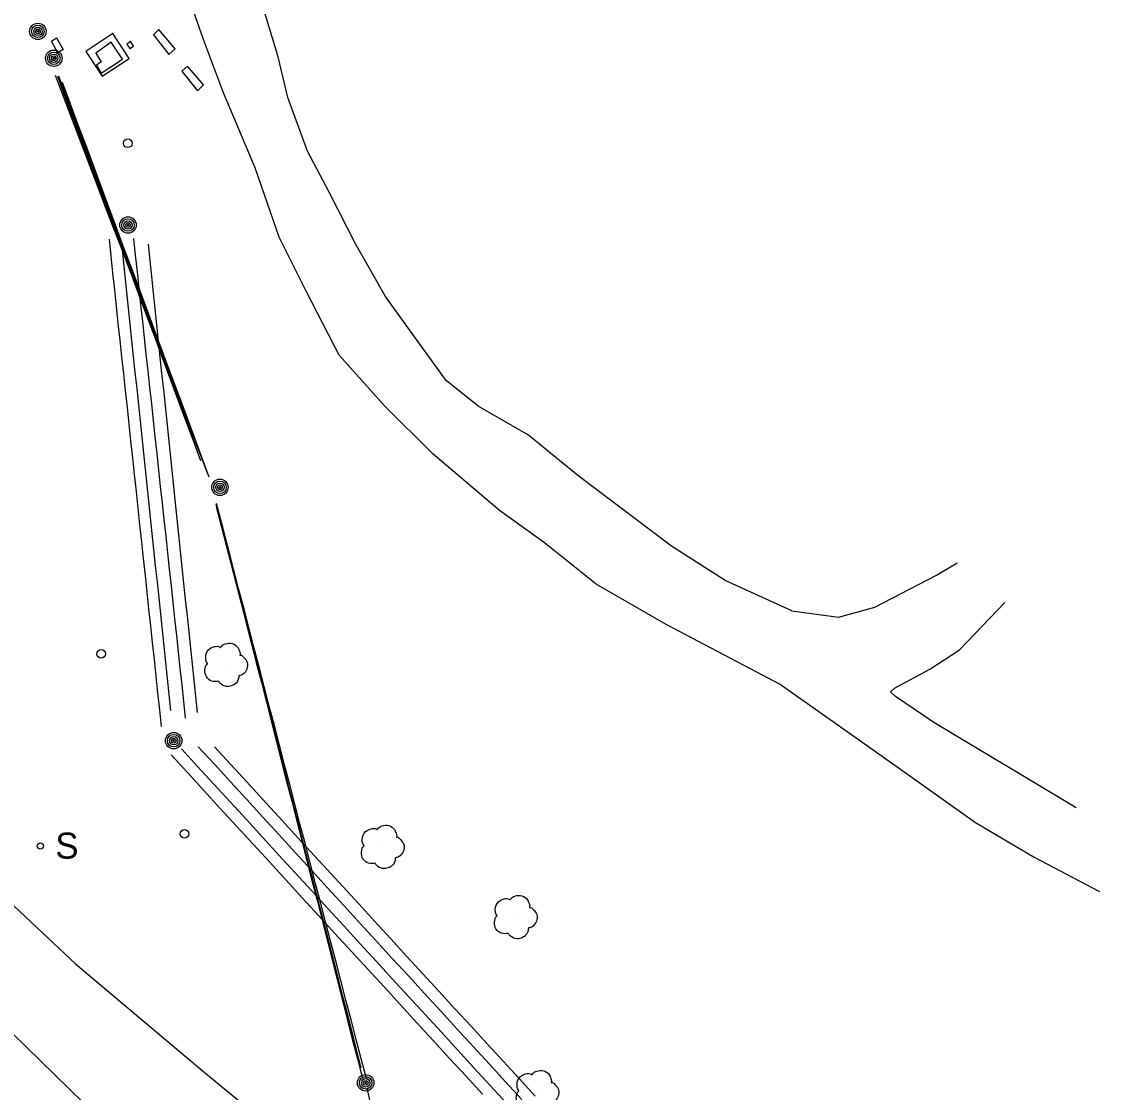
# Model space of a CAD drawing. Extents: x 368532 to 392481, y 10654822 to 10676899.
# Drawn here: x 371730.4 to 371979, y 10673399.3 to 10673646.3 of the extents above; entities that cross this region are included whole.
import ezdxf

# ---------------------------------------------------------------- set-up
doc = ezdxf.new("R2010")
doc.units = 0
for name, color, linetype in [('p_Catenary', 7, 'Continuous'), ('p_dtm slab', 7, 'Continuous'), ('p_road conc barrier', 7, 'Continuous'), ('p_road dirt road', 7, 'Continuous'), ('p_structure sign', 7, 'Continuous'), ('p_structure unidentified', 7, 'Continuous'), ('p_utility general pole', 7, 'Continuous'), ('p_utility guy anchor', 7, 'Continuous'), ('p_veg tree', 7, 'Continuous')]:
    doc.layers.add(name, color=color, linetype=linetype)

msp = doc.modelspace()

# ---------------------------------------------------------------- linework, layer by layer
at = {"layer": 'p_Catenary'}
for points in [[(371738.11, 10673633.89), (371739.97, 10673629.05), (371741.82, 10673624.2), (371743.67, 10673619.36), (371745.53, 10673614.51), (371747.38, 10673609.67), (371749.23, 10673604.82), (371751.08, 10673599.98), (371752.94, 10673595.13), (371754.79, 10673590.29), (371756.64, 10673585.44), (371758.49, 10673580.6), (371760.35, 10673575.75), (371762.2, 10673570.91), (371764.05, 10673566.06), (371765.91, 10673561.22), (371767.76, 10673556.37), (371769.61, 10673551.53), (371771.46, 10673546.68), (371773.32, 10673541.84)], [(371738.64, 10673633.67), (371740.38, 10673629.01), (371742.12, 10673624.34), (371743.85, 10673619.68), (371745.59, 10673615.01), (371747.33, 10673610.35), (371749.07, 10673605.68), (371750.81, 10673601.02), (371752.55, 10673596.35), (371754.29, 10673591.69), (371756.03, 10673587.02), (371757.77, 10673582.36), (371759.51, 10673577.69), (371761.25, 10673573.03), (371762.98, 10673568.36), (371764.72, 10673563.69), (371766.46, 10673559.03), (371768.2, 10673554.36), (371769.94, 10673549.7), (371771.68, 10673545.03)], [(371738.87, 10673633.78), (371740.45, 10673629.56), (371742.03, 10673625.34), (371743.61, 10673621.11), (371745.19, 10673616.89), (371746.77, 10673612.67), (371748.35, 10673608.44), (371749.93, 10673604.22), (371751.51, 10673600), (371753.09, 10673595.77), (371754.67, 10673591.55), (371756.25, 10673587.33), (371757.83, 10673583.1), (371759.41, 10673578.88), (371760.99, 10673574.65), (371762.57, 10673570.43), (371764.14, 10673566.21), (371765.72, 10673561.98), (371767.3, 10673557.76), (371768.88, 10673553.54)], [(371739.76, 10673632.3), (371741.54, 10673627.51), (371743.32, 10673622.72), (371745.1, 10673617.93), (371746.88, 10673613.14), (371748.66, 10673608.35), (371750.44, 10673603.56), (371752.22, 10673598.77), (371754, 10673593.98), (371755.78, 10673589.19), (371757.56, 10673584.4), (371759.34, 10673579.61), (371761.12, 10673574.82), (371762.9, 10673570.03), (371764.68, 10673565.24), (371766.47, 10673560.45), (371768.25, 10673555.66), (371770.03, 10673550.87), (371771.81, 10673546.08), (371773.59, 10673541.29)], [(371750.55, 10673596.06), (371750.96, 10673592.18), (371751.38, 10673588.31), (371751.79, 10673584.43), (371752.21, 10673580.56), (371752.62, 10673576.68), (371753.04, 10673572.81), (371753.45, 10673568.93), (371753.87, 10673565.06), (371754.29, 10673561.19), (371754.7, 10673557.31), (371755.12, 10673553.44), (371755.53, 10673549.56), (371755.95, 10673545.69), (371756.36, 10673541.81), (371756.78, 10673537.94), (371757.2, 10673534.06), (371757.61, 10673530.19), (371758.03, 10673526.31), (371758.44, 10673522.44), (371758.86, 10673518.57), (371759.27, 10673514.69), (371759.69, 10673510.82), (371760.1, 10673506.94), (371760.52, 10673503.07), (371760.94, 10673499.19), (371761.35, 10673495.32), (371761.77, 10673491.44), (371762.18, 10673487.57), (371762.6, 10673483.69)], [(371753.41, 10673595.03), (371753.8, 10673591.32), (371754.19, 10673587.61), (371754.58, 10673583.9), (371754.97, 10673580.19), (371755.36, 10673576.47), (371755.76, 10673572.76), (371756.15, 10673569.05), (371756.54, 10673565.34), (371756.93, 10673561.63), (371757.32, 10673557.92), (371757.71, 10673554.21), (371758.1, 10673550.49), (371758.49, 10673546.78), (371758.89, 10673543.07), (371759.28, 10673539.36), (371759.67, 10673535.65), (371760.06, 10673531.94), (371760.45, 10673528.23), (371760.84, 10673524.51), (371761.23, 10673520.8), (371761.62, 10673517.09), (371762.02, 10673513.38), (371762.41, 10673509.67), (371762.8, 10673505.96), (371763.19, 10673502.25), (371763.58, 10673498.53), (371763.97, 10673494.82), (371764.36, 10673491.11), (371764.75, 10673487.4)], [(371756.2, 10673596.23), (371756.61, 10673592.42), (371757.02, 10673588.6), (371757.43, 10673584.79), (371757.85, 10673580.98), (371758.26, 10673577.17), (371758.67, 10673573.35), (371759.08, 10673569.54), (371759.5, 10673565.73), (371759.91, 10673561.92), (371760.32, 10673558.1), (371760.73, 10673554.29), (371761.14, 10673550.48), (371761.56, 10673546.67), (371761.97, 10673542.85), (371762.38, 10673539.04), (371762.79, 10673535.23), (371763.21, 10673531.42), (371763.62, 10673527.6), (371764.03, 10673523.79), (371764.44, 10673519.98), (371764.85, 10673516.17), (371765.27, 10673512.35), (371765.68, 10673508.54), (371766.09, 10673504.73), (371766.5, 10673500.92), (371766.92, 10673497.1), (371767.33, 10673493.29), (371767.74, 10673489.48), (371768.15, 10673485.67)], [(371759.56, 10673594.93), (371759.95, 10673591.21), (371760.34, 10673587.48), (371760.73, 10673583.76), (371761.12, 10673580.03), (371761.51, 10673576.31), (371761.91, 10673572.58), (371762.3, 10673568.86), (371762.69, 10673565.13), (371763.08, 10673561.41), (371763.47, 10673557.68), (371763.86, 10673553.96), (371764.25, 10673550.23), (371764.64, 10673546.51), (371765.03, 10673542.78), (371765.42, 10673539.06), (371765.81, 10673535.33), (371766.2, 10673531.61), (371766.59, 10673527.88), (371766.98, 10673524.16), (371767.37, 10673520.43), (371767.76, 10673516.71), (371768.15, 10673512.98), (371768.54, 10673509.26), (371768.93, 10673505.53), (371769.32, 10673501.81), (371769.71, 10673498.08), (371770.1, 10673494.36), (371770.49, 10673490.63), (371770.88, 10673486.91)], [(371775.3, 10673535.21), (371776.46, 10673530.63), (371777.62, 10673526.06), (371778.78, 10673521.48), (371779.94, 10673516.91), (371781.1, 10673512.33), (371782.27, 10673507.76), (371783.43, 10673503.18), (371784.59, 10673498.6), (371785.75, 10673494.03), (371786.91, 10673489.45), (371788.07, 10673484.88), (371789.23, 10673480.3), (371790.4, 10673475.73), (371791.56, 10673471.15), (371792.72, 10673466.57), (371793.88, 10673462), (371795.04, 10673457.42), (371796.2, 10673452.85), (371797.36, 10673448.27), (371798.53, 10673443.7), (371799.69, 10673439.12), (371800.85, 10673434.54), (371802.01, 10673429.97), (371803.17, 10673425.39), (371804.33, 10673420.82), (371805.49, 10673416.24), (371806.66, 10673411.66), (371807.82, 10673407.09), (371808.98, 10673402.51)], [(371775.19, 10673534.95), (371776.35, 10673530.38), (371777.52, 10673525.82), (371778.69, 10673521.25), (371779.85, 10673516.69), (371781.02, 10673512.12), (371782.19, 10673507.55), (371783.35, 10673502.99), (371784.52, 10673498.42), (371785.69, 10673493.86), (371786.85, 10673489.29), (371788.02, 10673484.73), (371789.19, 10673480.16), (371790.35, 10673475.59), (371791.52, 10673471.03), (371792.69, 10673466.46), (371793.85, 10673461.9), (371795.02, 10673457.33), (371796.19, 10673452.76), (371797.35, 10673448.2), (371798.52, 10673443.63), (371799.68, 10673439.07), (371800.85, 10673434.5), (371802.02, 10673429.94), (371803.18, 10673425.37), (371804.35, 10673420.8), (371805.52, 10673416.24), (371806.68, 10673411.67), (371807.85, 10673407.11), (371809.02, 10673402.54)], [(371775.25, 10673534.45), (371776.4, 10673529.99), (371777.55, 10673525.53), (371778.7, 10673521.06), (371779.85, 10673516.6), (371781.01, 10673512.14), (371782.16, 10673507.67), (371783.31, 10673503.21), (371784.46, 10673498.75), (371785.62, 10673494.29), (371786.77, 10673489.82), (371787.92, 10673485.36), (371789.07, 10673480.9), (371790.23, 10673476.43), (371791.38, 10673471.97), (371792.53, 10673467.51), (371793.68, 10673463.05), (371794.84, 10673458.58), (371795.99, 10673454.12), (371797.14, 10673449.66), (371798.29, 10673445.19), (371799.44, 10673440.73), (371800.6, 10673436.27), (371801.75, 10673431.81), (371802.9, 10673427.34), (371804.05, 10673422.88), (371805.21, 10673418.42), (371806.36, 10673413.95), (371807.51, 10673409.49), (371808.66, 10673405.03)], [(371809.92, 10673402.52), (371808.74, 10673407.04), (371807.56, 10673411.56), (371806.38, 10673416.08), (371805.2, 10673420.61), (371804.02, 10673425.13), (371802.84, 10673429.65), (371801.66, 10673434.17), (371800.48, 10673438.69), (371799.31, 10673443.22), (371798.13, 10673447.74), (371796.95, 10673452.26), (371795.77, 10673456.78), (371794.59, 10673461.3), (371793.41, 10673465.83), (371792.23, 10673470.35), (371791.05, 10673474.87), (371789.87, 10673479.39), (371788.69, 10673483.91), (371787.51, 10673488.44), (371786.33, 10673492.96), (371785.15, 10673497.48), (371783.97, 10673502), (371782.79, 10673506.52), (371781.61, 10673511.05), (371780.44, 10673515.57), (371779.26, 10673520.09), (371778.08, 10673524.61), (371776.9, 10673529.13), (371775.72, 10673533.66)], [(371767.23, 10673478.6), (371770.98, 10673474.52), (371774.73, 10673470.43), (371778.48, 10673466.34), (371782.23, 10673462.25), (371785.97, 10673458.16), (371789.72, 10673454.07), (371793.47, 10673449.99), (371797.22, 10673445.9), (371800.97, 10673441.81), (371804.72, 10673437.72), (371808.47, 10673433.63), (371812.22, 10673429.54), (371815.96, 10673425.46), (371819.71, 10673421.37), (371823.46, 10673417.28), (371827.21, 10673413.19), (371830.96, 10673409.1), (371834.71, 10673405.01), (371838.46, 10673400.93), (371842.21, 10673396.84)], [(371771.12, 10673479.06), (371774.85, 10673475), (371778.58, 10673470.93), (371782.31, 10673466.86), (371786.04, 10673462.79), (371789.77, 10673458.72), (371793.5, 10673454.65), (371797.23, 10673450.59), (371800.96, 10673446.52), (371804.69, 10673442.45), (371808.42, 10673438.38), (371812.15, 10673434.31), (371815.88, 10673430.24), (371819.61, 10673426.18), (371823.34, 10673422.11), (371827.07, 10673418.04), (371830.8, 10673413.97), (371834.53, 10673409.9), (371838.27, 10673405.83), (371842, 10673401.77), (371845.73, 10673397.7)], [(371774.85, 10673479.06), (371778.55, 10673475.03), (371782.25, 10673471), (371785.95, 10673466.97), (371789.65, 10673462.94), (371793.35, 10673458.91), (371797.05, 10673454.88), (371800.75, 10673450.85), (371804.45, 10673446.82), (371808.15, 10673442.79), (371811.84, 10673438.76), (371815.54, 10673434.73), (371819.24, 10673430.7), (371822.94, 10673426.67), (371826.64, 10673422.64), (371830.34, 10673418.62), (371834.04, 10673414.59), (371837.74, 10673410.56), (371841.44, 10673406.53), (371845.14, 10673402.5), (371848.84, 10673398.47)], [(371764.88, 10673477.19), (371768.66, 10673473.07), (371772.43, 10673468.95), (371776.21, 10673464.83), (371779.99, 10673460.71), (371783.77, 10673456.59), (371787.55, 10673452.47), (371791.32, 10673448.35), (371795.1, 10673444.23), (371798.88, 10673440.11), (371802.66, 10673435.99), (371806.43, 10673431.88), (371810.21, 10673427.76), (371813.99, 10673423.64), (371817.77, 10673419.52), (371821.55, 10673415.4), (371825.32, 10673411.28), (371829.1, 10673407.16), (371832.88, 10673403.04), (371836.66, 10673398.92)], [(371809.99, 10673400.3), (371811.06, 10673395.59)]]:
    msp.add_lwpolyline(points, dxfattribs=at)
at = {"layer": 'p_dtm slab'}
for p, q in [((371751.46, 10673643.5), (371745.21, 10673639.39)), ((371755.21, 10673637.79), (371751.46, 10673643.5)), ((371745.21, 10673639.39), (371748.96, 10673633.69)), ((371748.96, 10673633.69), (371755.21, 10673637.79))]:
    msp.add_line(p, q, dxfattribs=at)
at = {"layer": 'p_road conc barrier'}
for p, q in [((371762.07, 10673644.43), (371760.81, 10673643.23)), ((371760.81, 10673643.23), (371764.35, 10673638.72)), ((371765.83, 10673639.96), (371762.07, 10673644.43)), ((371764.35, 10673638.72), (371765.83, 10673639.96)), ((371768.66, 10673636), (371767.34, 10673634.86)), ((371767.34, 10673634.86), (371770.94, 10673630.29)), ((371772.32, 10673631.69), (371768.66, 10673636)), ((371770.94, 10673630.29), (371772.32, 10673631.69))]:
    msp.add_line(p, q, dxfattribs=at)
at = {"layer": 'p_road dirt road'}
for p, q in [((371772.36, 10673642.13), (371768.4, 10673653.58)), ((371789.55, 10673638.16), (371785.3, 10673652.13)), ((371776.95, 10673629.85), (371772.36, 10673642.13)), ((371791.8, 10673628.78), (371789.55, 10673638.16)), ((371784.22, 10673612.53), (371776.95, 10673629.85)), ((371796.31, 10673616.41), (371791.8, 10673628.78)), ((371801.42, 10673606.82), (371796.31, 10673616.41)), ((371789.76, 10673596.57), (371784.22, 10673612.53)), ((371807.42, 10673595.06), (371801.42, 10673606.82)), ((371796.08, 10673583.92), (371789.76, 10673596.57)), ((371814.3, 10673582.85), (371807.42, 10673595.06)), ((371803.65, 10673569.37), (371796.08, 10673583.92)), ((371821.86, 10673572.41), (371814.3, 10673582.85)), ((371828.28, 10673563.48), (371821.86, 10673572.41)), ((371814.05, 10673557.63), (371803.65, 10673569.37)), ((371835.69, 10673557.61), (371828.28, 10673563.48)), ((371825.25, 10673546.62), (371814.05, 10673557.63)), ((371847.33, 10673550.87), (371835.69, 10673557.61)), ((371858.64, 10673541.59), (371847.33, 10673550.87)), ((371840.63, 10673533.5), (371825.25, 10673546.62)), ((371880.24, 10673525.32), (371858.64, 10673541.59)), ((371850.95, 10673526.04), (371840.63, 10673533.5)), ((371862.92, 10673516.5), (371850.95, 10673526.04)), ((371892.68, 10673517.37), (371880.24, 10673525.32)), ((371941.36, 10673518.58), (371946.12, 10673521.44)), ((371927.18, 10673511.24), (371941.36, 10673518.58)), ((371879.07, 10673507.24), (371862.92, 10673516.5)), ((371908.02, 10673510.37), (371892.68, 10673517.37)), ((371908.02, 10673510.37), (371918.75, 10673508.92)), ((371918.75, 10673508.92), (371927.18, 10673511.24)), ((371946.65, 10673501.41), (371957.13, 10673512.32)), ((371905.65, 10673493.25), (371879.07, 10673507.24)), ((371939.81, 10673496.96), (371946.65, 10673501.41)), ((371931.68, 10673492.55), (371939.81, 10673496.96)), ((371905.65, 10673493.25), (371929.4, 10673476.46)), ((371930.79, 10673491.73), (371931.68, 10673492.55)), ((371931.94, 10673490.66), (371930.79, 10673491.73)), ((371940.8, 10673484.61), (371931.94, 10673490.66)), ((371973.57, 10673464.94), (371940.8, 10673484.61)), ((371929.4, 10673476.46), (371950.39, 10673461.61)), ((371950.39, 10673461.61), (371963.92, 10673453.58)), ((371963.92, 10673453.58), (371978.96, 10673445.63)), ((371719.79, 10673450.6), (371742.86, 10673428.97)), ((371742.86, 10673428.97), (371772.39, 10673404.06)), ((371752.98, 10673388.84), (371714.42, 10673426.37)), ((371772.39, 10673404.06), (371800.44, 10673381.12))]:
    msp.add_line(p, q, dxfattribs=at)
at = {"layer": 'p_structure sign'}
msp.add_circle((371734.71, 10673456.14), 0.713, dxfattribs=at)
at = {"layer": 'p_structure unidentified'}
for p, q in [((371737.27, 10673641.77), (371738.43, 10673642.51)), ((371738.43, 10673642.51), (371739.99, 10673639.85)), ((371738.75, 10673639.07), (371737.27, 10673641.77)), ((371739.99, 10673639.85), (371738.75, 10673639.07)), ((371751.08, 10673641.55), (371747.55, 10673639)), ((371753.63, 10673637.63), (371751.08, 10673641.55)), ((371755.48, 10673641.71), (371754.63, 10673641.1)), ((371754.63, 10673641.1), (371755.36, 10673640.07)), ((371755.36, 10673640.07), (371756.22, 10673640.63)), ((371756.22, 10673640.63), (371755.48, 10673641.71)), ((371747.55, 10673639), (371748.72, 10673636.96)), ((371748.77, 10673634.4), (371753.63, 10673637.63)), ((371748.72, 10673636.96), (371747.66, 10673636.23)), ((371747.66, 10673636.23), (371748.77, 10673634.4))]:
    msp.add_line(p, q, dxfattribs=at)
at = {"layer": 'p_utility general pole'}
for centre, radius in [((371734.15, 10673644.01), 1.9), ((371734.15, 10673644.01), 1.44), ((371734.15, 10673644.01), 0.973), ((371734.15, 10673644.01), 0.539), ((371734.15, 10673644.01), 0.192), ((371737.81, 10673637.82), 1.9), ((371737.81, 10673637.82), 1.44), ((371737.81, 10673637.82), 0.973), ((371737.81, 10673637.82), 0.539), ((371737.81, 10673637.82), 0.192), ((371754.93, 10673599.36), 1.9), ((371754.93, 10673599.36), 1.44), ((371754.93, 10673599.36), 0.973), ((371754.93, 10673599.36), 0.539), ((371754.93, 10673599.36), 0.192), ((371776.13, 10673538.88), 1.9), ((371776.13, 10673538.88), 1.44), ((371776.13, 10673538.88), 0.973), ((371776.13, 10673538.88), 0.539), ((371776.13, 10673538.88), 0.192), ((371765.47, 10673480.44), 1.9), ((371765.47, 10673480.44), 1.44), ((371765.47, 10673480.44), 0.973), ((371765.47, 10673480.44), 0.539), ((371765.47, 10673480.44), 0.192), ((371809.74, 10673401.54), 1.9), ((371809.74, 10673401.54), 1.44), ((371809.74, 10673401.54), 0.973), ((371809.74, 10673401.54), 0.539), ((371809.74, 10673401.54), 0.192)]:
    msp.add_circle(centre, radius, dxfattribs=at)
at = {"layer": 'p_utility guy anchor'}
for centre in [(371754.91, 10673618.2), (371748.74, 10673500.49), (371767.96, 10673458.94)]:
    msp.add_circle(centre, 1, dxfattribs=at)
at = {"layer": 'p_veg tree'}
for p, q in [((371777.39, 10673498.01), (371777.39, 10673498.01)), ((371813.49, 10673456.02), (371813.49, 10673456.02)), ((371844.17, 10673439.84), (371844.17, 10673439.84)), ((371849.19, 10673399.48), (371849.19, 10673399.48))]:
    msp.add_line(p, q, dxfattribs=at)
for points in [[(371775.83, 10673494.15), (371774.27, 10673494.2), (371773.01, 10673495.21), (371772.67, 10673496.67), (371772.81, 10673497.51), (371773.17, 10673498.11), (371773.28, 10673498.22), (371773.22, 10673498.32), (371772.87, 10673499.21), (371773.26, 10673501.1), (371774.87, 10673502.13), (371776.17, 10673502.01), (371776.31, 10673501.96), (371776.38, 10673502.06), (371777.37, 10673502.76), (371778.99, 10673502.84), (371780.32, 10673501.84), (371780.72, 10673500.82), (371780.76, 10673500.28), (371780.74, 10673500.16), (371780.85, 10673500.16), (371781.44, 10673499.85), (371782.25, 10673498.86), (371782.44, 10673497.29), (371781.77, 10673496.07), (371780.8, 10673495.48), (371780.54, 10673495.42), (371780.49, 10673495.38), (371780.48, 10673495.31), (371780.41, 10673494.86), (371780.05, 10673493.96), (371779.09, 10673493.21), (371777.87, 10673492.92), (371776.38, 10673493.51), (371775.81, 10673494.16)], [(371811.93, 10673452.16), (371810.38, 10673452.21), (371809.12, 10673453.22), (371808.78, 10673454.68), (371808.91, 10673455.52), (371809.28, 10673456.13), (371809.38, 10673456.23), (371809.32, 10673456.33), (371808.97, 10673457.22), (371809.37, 10673459.11), (371810.98, 10673460.14), (371812.27, 10673460.02), (371812.41, 10673459.97), (371812.49, 10673460.07), (371813.48, 10673460.77), (371815.09, 10673460.86), (371816.43, 10673459.85), (371816.82, 10673458.84), (371816.87, 10673458.29), (371816.85, 10673458.18), (371816.95, 10673458.18), (371817.54, 10673457.86), (371818.36, 10673456.87), (371818.54, 10673455.31), (371817.88, 10673454.08), (371816.91, 10673453.49), (371816.65, 10673453.43), (371816.6, 10673453.39), (371816.58, 10673453.32), (371816.52, 10673452.88), (371816.16, 10673451.97), (371815.2, 10673451.22), (371813.97, 10673450.94), (371812.48, 10673451.53), (371811.91, 10673452.17)], [(371842.61, 10673435.98), (371841.05, 10673436.03), (371839.79, 10673437.04), (371839.46, 10673438.51), (371839.59, 10673439.35), (371839.95, 10673439.95), (371840.06, 10673440.06), (371840, 10673440.15), (371839.65, 10673441.04), (371840.04, 10673442.93), (371841.65, 10673443.97), (371842.95, 10673443.85), (371843.09, 10673443.8), (371843.16, 10673443.89), (371844.15, 10673444.6), (371845.77, 10673444.68), (371847.1, 10673443.67), (371847.5, 10673442.66), (371847.54, 10673442.11), (371847.52, 10673442), (371847.63, 10673442), (371848.22, 10673441.68), (371849.03, 10673440.69), (371849.22, 10673439.13), (371848.55, 10673437.91), (371847.58, 10673437.31), (371847.32, 10673437.26), (371847.27, 10673437.21), (371847.26, 10673437.15), (371847.19, 10673436.7), (371846.83, 10673435.79), (371845.88, 10673435.05), (371844.65, 10673434.76), (371843.16, 10673435.35), (371842.59, 10673435.99)], [(371847.64, 10673395.62), (371846.08, 10673395.67), (371844.82, 10673396.68), (371844.48, 10673398.14), (371844.62, 10673398.99), (371844.98, 10673399.59), (371845.08, 10673399.7), (371845.03, 10673399.79), (371844.67, 10673400.68), (371845.07, 10673402.57), (371846.68, 10673403.6), (371847.98, 10673403.48), (371848.12, 10673403.43), (371848.19, 10673403.53), (371849.18, 10673404.24), (371850.8, 10673404.32), (371852.13, 10673403.31), (371852.53, 10673402.3), (371852.57, 10673401.75), (371852.55, 10673401.64), (371852.66, 10673401.64), (371853.25, 10673401.32), (371854.06, 10673400.33), (371854.24, 10673398.77), (371853.58, 10673397.55), (371852.61, 10673396.95), (371852.35, 10673396.9), (371852.3, 10673396.85), (371852.29, 10673396.79), (371852.22, 10673396.34), (371851.86, 10673395.43), (371850.9, 10673394.69), (371849.67, 10673394.4), (371848.19, 10673394.99), (371847.61, 10673395.63)]]:
    msp.add_spline(points, degree=3, dxfattribs=at)

# ---------------------------------------------------------------- texts
at = {"layer": 'p_structure sign'}
msp.add_text('S', height=6, dxfattribs=at).set_placement((371738.17, 10673453.24))

doc.saveas('drawing.dxf')
